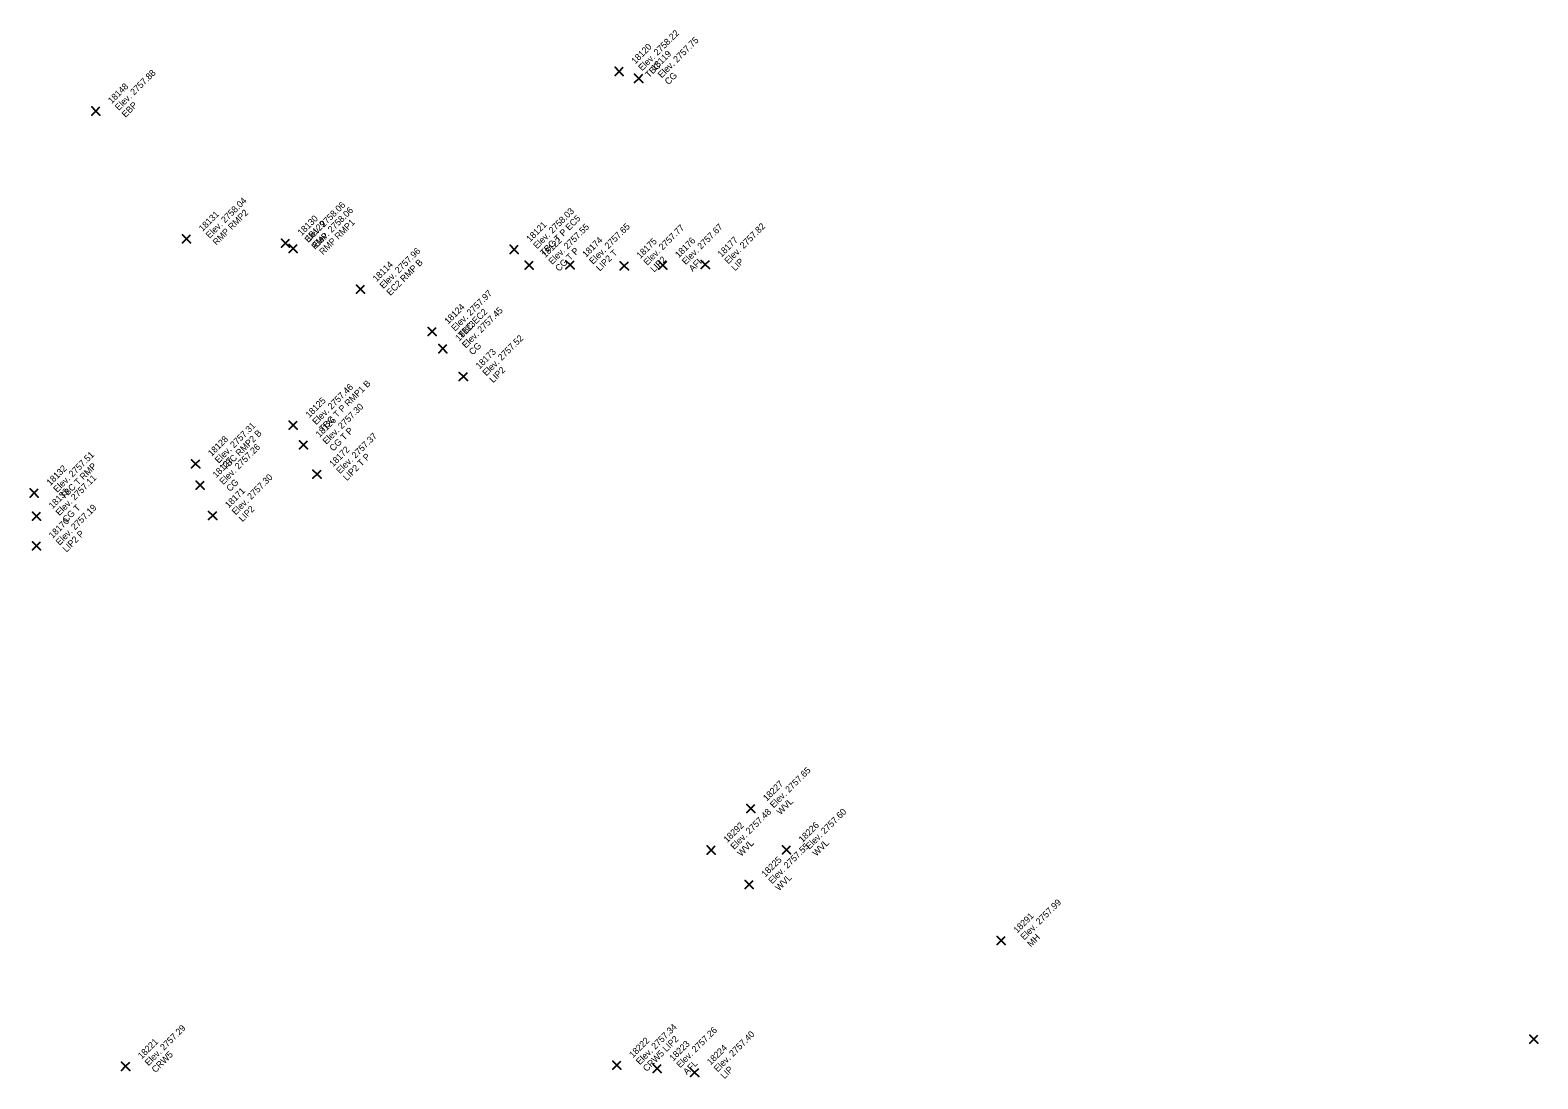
# Model space of a CAD drawing. Extents: x 2493999 to 2503109, y 700767 to 706646.
# Drawn here: x 2502220.1 to 2502275.8, y 700874.8 to 700913.5 of the extents above; entities that cross this region are included whole.
import ezdxf

# ---------------------------------------------------------------- set-up
doc = ezdxf.new("R2010")
doc.units = 0
doc.layers.add('ALG_CL_BLUE_Horiz', color=7, linetype='Continuous')
doc.layers.add('DES_SURFACE_Existing-Ground', color=7, linetype='Continuous')

msp = doc.modelspace()

# ---------------------------------------------------------------- linework, layer by layer
at = {"layer": 'ALG_CL_BLUE_Horiz'}
for points in [[(2502241.836, 700911.972), (2502241.686, 700912.122), (2502241.836, 700911.972), (2502241.686, 700911.822), (2502241.836, 700911.972), (2502241.986, 700911.822), (2502241.836, 700911.972), (2502241.986, 700912.122)], [(2502242.557, 700911.713), (2502242.407, 700911.863), (2502242.557, 700911.713), (2502242.407, 700911.563), (2502242.557, 700911.713), (2502242.707, 700911.563), (2502242.557, 700911.713), (2502242.707, 700911.863)], [(2502222.498, 700910.506), (2502222.348, 700910.656), (2502222.498, 700910.506), (2502222.348, 700910.356), (2502222.498, 700910.506), (2502222.648, 700910.356), (2502222.498, 700910.506), (2502222.648, 700910.656)], [(2502225.855, 700905.784), (2502225.705, 700905.934), (2502225.855, 700905.784), (2502225.705, 700905.634), (2502225.855, 700905.784), (2502226.005, 700905.634), (2502225.855, 700905.784), (2502226.005, 700905.934)], [(2502229.506, 700905.627), (2502229.356, 700905.777), (2502229.506, 700905.627), (2502229.356, 700905.477), (2502229.506, 700905.627), (2502229.656, 700905.477), (2502229.506, 700905.627), (2502229.656, 700905.777)], [(2502229.794, 700905.429), (2502229.644, 700905.579), (2502229.794, 700905.429), (2502229.644, 700905.279), (2502229.794, 700905.429), (2502229.944, 700905.279), (2502229.794, 700905.429), (2502229.944, 700905.579)], [(2502237.955, 700905.398), (2502237.805, 700905.548), (2502237.955, 700905.398), (2502237.805, 700905.248), (2502237.955, 700905.398), (2502238.105, 700905.248), (2502237.955, 700905.398), (2502238.105, 700905.548)], [(2502238.513, 700904.817), (2502238.363, 700904.967), (2502238.513, 700904.817), (2502238.363, 700904.667), (2502238.513, 700904.817), (2502238.663, 700904.667), (2502238.513, 700904.817), (2502238.663, 700904.967)], [(2502240.02, 700904.828), (2502239.87, 700904.978), (2502240.02, 700904.828), (2502239.87, 700904.678), (2502240.02, 700904.828), (2502240.17, 700904.678), (2502240.02, 700904.828), (2502240.17, 700904.978)], [(2502243.448, 700904.811), (2502243.298, 700904.961), (2502243.448, 700904.811), (2502243.298, 700904.661), (2502243.448, 700904.811), (2502243.598, 700904.661), (2502243.448, 700904.811), (2502243.598, 700904.961)], [(2502245.019, 700904.837), (2502244.869, 700904.987), (2502245.019, 700904.837), (2502244.869, 700904.687), (2502245.019, 700904.837), (2502245.169, 700904.687), (2502245.019, 700904.837), (2502245.169, 700904.987)], [(2502242.026, 700904.785), (2502241.876, 700904.935), (2502242.026, 700904.785), (2502241.876, 700904.635), (2502242.026, 700904.785), (2502242.176, 700904.635), (2502242.026, 700904.785), (2502242.176, 700904.935)], [(2502232.278, 700903.926), (2502232.128, 700904.076), (2502232.278, 700903.926), (2502232.128, 700903.776), (2502232.278, 700903.926), (2502232.428, 700903.776), (2502232.278, 700903.926), (2502232.428, 700904.076)], [(2502234.926, 700902.359), (2502234.776, 700902.509), (2502234.926, 700902.359), (2502234.776, 700902.209), (2502234.926, 700902.359), (2502235.076, 700902.209), (2502234.926, 700902.359), (2502235.076, 700902.509)], [(2502235.324, 700901.73), (2502235.174, 700901.88), (2502235.324, 700901.73), (2502235.174, 700901.58), (2502235.324, 700901.73), (2502235.474, 700901.58), (2502235.324, 700901.73), (2502235.474, 700901.88)], [(2502236.081, 700900.703), (2502235.931, 700900.853), (2502236.081, 700900.703), (2502235.931, 700900.553), (2502236.081, 700900.703), (2502236.231, 700900.553), (2502236.081, 700900.703), (2502236.231, 700900.853)], [(2502229.793, 700898.9), (2502229.643, 700899.05), (2502229.793, 700898.9), (2502229.643, 700898.75), (2502229.793, 700898.9), (2502229.943, 700898.75), (2502229.793, 700898.9), (2502229.943, 700899.05)], [(2502230.172, 700898.176), (2502230.022, 700898.326), (2502230.172, 700898.176), (2502230.022, 700898.026), (2502230.172, 700898.176), (2502230.322, 700898.026), (2502230.172, 700898.176), (2502230.322, 700898.326)], [(2502226.188, 700897.478), (2502226.038, 700897.628), (2502226.188, 700897.478), (2502226.038, 700897.328), (2502226.188, 700897.478), (2502226.338, 700897.328), (2502226.188, 700897.478), (2502226.338, 700897.628)], [(2502230.674, 700897.09), (2502230.524, 700897.24), (2502230.674, 700897.09), (2502230.524, 700896.94), (2502230.674, 700897.09), (2502230.824, 700896.94), (2502230.674, 700897.09), (2502230.824, 700897.24)], [(2502226.359, 700896.685), (2502226.209, 700896.835), (2502226.359, 700896.685), (2502226.209, 700896.535), (2502226.359, 700896.685), (2502226.509, 700896.535), (2502226.359, 700896.685), (2502226.509, 700896.835)], [(2502220.225, 700896.399), (2502220.075, 700896.549), (2502220.225, 700896.399), (2502220.075, 700896.249), (2502220.225, 700896.399), (2502220.375, 700896.249), (2502220.225, 700896.399), (2502220.375, 700896.549)], [(2502220.309, 700895.541), (2502220.159, 700895.691), (2502220.309, 700895.541), (2502220.159, 700895.391), (2502220.309, 700895.541), (2502220.459, 700895.391), (2502220.309, 700895.541), (2502220.459, 700895.691)], [(2502226.819, 700895.568), (2502226.669, 700895.718), (2502226.819, 700895.568), (2502226.669, 700895.418), (2502226.819, 700895.568), (2502226.969, 700895.418), (2502226.819, 700895.568), (2502226.969, 700895.718)], [(2502220.312, 700894.447), (2502220.162, 700894.597), (2502220.312, 700894.447), (2502220.162, 700894.297), (2502220.312, 700894.447), (2502220.462, 700894.297), (2502220.312, 700894.447), (2502220.462, 700894.597)], [(2502246.697, 700884.743), (2502246.547, 700884.893), (2502246.697, 700884.743), (2502246.547, 700884.593), (2502246.697, 700884.743), (2502246.847, 700884.593), (2502246.697, 700884.743), (2502246.847, 700884.893)], [(2502245.238, 700883.21), (2502245.088, 700883.36), (2502245.238, 700883.21), (2502245.088, 700883.06), (2502245.238, 700883.21), (2502245.388, 700883.06), (2502245.238, 700883.21), (2502245.388, 700883.36)], [(2502248.016, 700883.214), (2502247.866, 700883.364), (2502248.016, 700883.214), (2502247.866, 700883.064), (2502248.016, 700883.214), (2502248.166, 700883.064), (2502248.016, 700883.214), (2502248.166, 700883.364)], [(2502246.639, 700881.938), (2502246.489, 700882.088), (2502246.639, 700881.938), (2502246.489, 700881.788), (2502246.639, 700881.938), (2502246.789, 700881.788), (2502246.639, 700881.938), (2502246.789, 700882.088)], [(2502255.952, 700879.865), (2502255.802, 700880.015), (2502255.952, 700879.865), (2502255.802, 700879.715), (2502255.952, 700879.865), (2502256.102, 700879.715), (2502255.952, 700879.865), (2502256.102, 700880.015)], [(2502275.627, 700876.223), (2502275.477, 700876.373), (2502275.627, 700876.223), (2502275.477, 700876.073), (2502275.627, 700876.223), (2502275.777, 700876.073), (2502275.627, 700876.223), (2502275.777, 700876.373)], [(2502223.602, 700875.22), (2502223.452, 700875.37), (2502223.602, 700875.22), (2502223.452, 700875.07), (2502223.602, 700875.22), (2502223.752, 700875.07), (2502223.602, 700875.22), (2502223.752, 700875.37)], [(2502241.751, 700875.26), (2502241.601, 700875.41), (2502241.751, 700875.26), (2502241.601, 700875.11), (2502241.751, 700875.26), (2502241.901, 700875.11), (2502241.751, 700875.26), (2502241.901, 700875.41)], [(2502243.239, 700875.142), (2502243.089, 700875.292), (2502243.239, 700875.142), (2502243.089, 700874.992), (2502243.239, 700875.142), (2502243.389, 700874.992), (2502243.239, 700875.142), (2502243.389, 700875.292)], [(2502244.624, 700874.993), (2502244.474, 700875.143), (2502244.624, 700874.993), (2502244.474, 700874.843), (2502244.624, 700874.993), (2502244.774, 700874.843), (2502244.624, 700874.993), (2502244.774, 700875.143)]]:
    msp.add_lwpolyline(points, dxfattribs=at)

# ---------------------------------------------------------------- texts
at = {"layer": 'DES_SURFACE_Existing-Ground'}
for s, p in [('Elev. 2758.22', (2502242.685, 700911.972)), ('18120', (2502242.43, 700912.227)), ('Elev. 2757.75', (2502243.406, 700911.713)), ('TBC', (2502242.939, 700911.717)), ('18119', (2502243.151, 700911.968)), ('Elev. 2757.88', (2502223.347, 700910.506)), ('CG', (2502243.66, 700911.458)), ('18148', (2502223.092, 700910.761)), ('EBP', (2502223.601, 700910.251)), ('Elev. 2758.04', (2502226.704, 700905.784)), ('18131', (2502226.449, 700906.039)), ('RMP RMP2', (2502226.958, 700905.529)), ('18130', (2502230.1, 700905.882)), ('Elev. 2758.06', (2502230.355, 700905.627)), ('Elev. 2758.06', (2502230.643, 700905.429)), ('Elev. 2758.03', (2502238.804, 700905.398)), ('TBC T P EC5', (2502239.058, 700905.143)), ('18129', (2502230.388, 700905.684)), ('RMP RMP1', (2502230.897, 700905.174)), ('18121', (2502238.549, 700905.653)), ('Elev. 2757.55', (2502239.362, 700904.817)), ('Elev. 2757.65', (2502240.869, 700904.828)), ('Elev. 2757.77', (2502242.875, 700904.785)), ('Elev. 2757.67', (2502244.297, 700904.811)), ('Elev. 2757.82', (2502245.868, 700904.837)), ('RMP', (2502230.609, 700905.372)), ('18122', (2502239.107, 700905.072)), ('18174', (2502240.614, 700905.083)), ('18175', (2502242.62, 700905.04)), ('18176', (2502244.042, 700905.066)), ('18177', (2502245.613, 700905.092)), ('18114', (2502232.872, 700904.181)), ('Elev. 2757.96', (2502233.127, 700903.926)), ('EC2 RMP B', (2502233.381, 700903.671)), ('CG T P', (2502239.616, 700904.562)), ('LIP2 T', (2502241.123, 700904.573)), ('LIP2', (2502243.129, 700904.53)), ('AFL', (2502244.551, 700904.556)), ('LIP', (2502246.122, 700904.582)), ('Elev. 2757.97', (2502235.775, 700902.359)), ('18124', (2502235.52, 700902.614)), ('18123', (2502235.918, 700901.985)), ('TBC EC2', (2502236.029, 700902.104)), ('Elev. 2757.45', (2502236.173, 700901.73)), ('Elev. 2757.52', (2502236.93, 700900.703)), ('CG', (2502236.427, 700901.475)), ('18173', (2502236.675, 700900.958)), ('TBC T P RMP1 B', (2502230.896, 700898.645)), ('LIP2', (2502237.184, 700900.448)), ('Elev. 2757.46', (2502230.642, 700898.9)), ('18125', (2502230.387, 700899.155)), ('Elev. 2757.30', (2502231.021, 700898.176)), ('Elev. 2757.31', (2502227.037, 700897.478)), ('18126', (2502230.766, 700898.431)), ('18128', (2502226.782, 700897.733)), ('TBC RMP2 B', (2502227.291, 700897.223)), ('CG T P', (2502231.275, 700897.921)), ('Elev. 2757.37', (2502231.523, 700897.09)), ('Elev. 2757.51', (2502221.074, 700896.399)), ('18127', (2502226.953, 700896.94)), ('Elev. 2757.26', (2502227.208, 700896.685)), ('18172', (2502231.268, 700897.345)), ('LIP2 T P', (2502231.777, 700896.835)), ('18132', (2502220.819, 700896.654)), ('TBC T RMP', (2502221.328, 700896.144)), ('Elev. 2757.11', (2502221.158, 700895.541)), ('CG', (2502227.462, 700896.43)), ('Elev. 2757.30', (2502227.668, 700895.568)), ('18133', (2502220.903, 700895.796)), ('18171', (2502227.413, 700895.823)), ('Elev. 2757.19', (2502221.161, 700894.447)), ('CG T', (2502221.412, 700895.286)), ('LIP2', (2502227.922, 700895.313)), ('18170', (2502220.906, 700894.702)), ('LIP2 P', (2502221.415, 700894.192)), ('Elev. 2757.65', (2502247.546, 700884.743)), ('18227', (2502247.291, 700884.998)), ('WVL', (2502247.8, 700884.488)), ('Elev. 2757.48', (2502246.087, 700883.21)), ('Elev. 2757.60', (2502248.865, 700883.214)), ('18292', (2502245.832, 700883.465)), ('18226', (2502248.61, 700883.469)), ('WVL', (2502246.341, 700882.955)), ('Elev. 2757.55', (2502247.488, 700881.938)), ('WVL', (2502249.119, 700882.959)), ('18225', (2502247.233, 700882.193)), ('WVL', (2502247.742, 700881.683)), ('Elev. 2757.99', (2502256.801, 700879.865)), ('18291', (2502256.546, 700880.12)), ('MH', (2502257.055, 700879.61)), ('Elev. 2757.29', (2502224.451, 700875.22)), ('Elev. 2757.34', (2502242.6, 700875.26)), ('Elev. 2757.26', (2502244.088, 700875.142)), ('18221', (2502224.196, 700875.475)), ('18222', (2502242.345, 700875.515)), ('CRW5 LIP2', (2502242.854, 700875.005)), ('18223', (2502243.833, 700875.397)), ('18224', (2502245.218, 700875.248)), ('Elev. 2757.40', (2502245.473, 700874.993)), ('CRW5', (2502224.705, 700874.965)), ('AFL', (2502244.342, 700874.887)), ('LIP', (2502245.727, 700874.738))]:
    msp.add_text(s, height=0.24, rotation=45, dxfattribs=at).set_placement(p)

doc.saveas('drawing.dxf')
